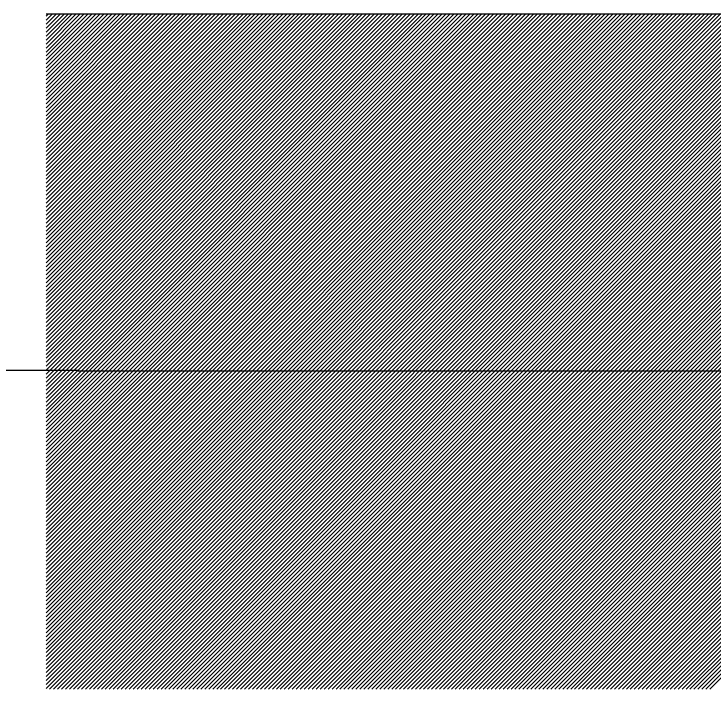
# Model space of a CAD drawing. Extents: x -28 to 822, y 61 to 665.
# Drawn here: x 345.007 to 348.114, y 158.99 to 161.99 of the extents above; entities that cross this region are included whole.
import ezdxf

# ---------------------------------------------------------------- set-up
doc = ezdxf.new("R2010")
doc.units = 0

# ---------------------------------------------------------------- blocks, each defined once
blk = doc.blocks.new('_X11')
for p, q in [((347.3356, 431.552), (350.3331, 434.5495)), ((347.3356, 431.5697), (350.3154, 434.5495)), ((347.3356, 431.5874), (350.2977, 434.5495)), ((347.3356, 431.605), (350.2801, 434.5495)), ((347.3356, 431.6227), (350.2624, 434.5495)), ((347.3356, 431.6404), (350.2447, 434.5495)), ((347.3356, 431.6581), (350.227, 434.5495)), ((347.3356, 431.6758), (350.2094, 434.5495)), ((347.3356, 431.6934), (350.1917, 434.5495)), ((347.3356, 431.7111), (350.174, 434.5495)), ((347.3356, 431.7288), (350.1563, 434.5495)), ((347.3356, 431.7465), (350.1386, 434.5495)), ((347.3356, 431.7641), (350.121, 434.5495)), ((347.3356, 431.7818), (350.1033, 434.5495)), ((347.3356, 431.7995), (350.0856, 434.5495)), ((347.3356, 431.8172), (350.0679, 434.5495)), ((347.3356, 431.8349), (350.0503, 434.5495)), ((347.3356, 431.8525), (350.0326, 434.5495)), ((347.3356, 431.8702), (350.0149, 434.5495)), ((347.3356, 431.8879), (349.9972, 434.5495)), ((347.3356, 431.9056), (349.9795, 434.5495)), ((347.3356, 431.9232), (349.9619, 434.5495)), ((347.3356, 431.9409), (349.9442, 434.5495)), ((347.3356, 431.9586), (349.9265, 434.5495)), ((347.3356, 431.9763), (349.9088, 434.5495)), ((347.3356, 431.994), (349.8912, 434.5495)), ((347.3356, 432.0116), (349.8735, 434.5495)), ((347.3356, 432.0293), (349.8558, 434.5495)), ((347.3356, 432.047), (349.8381, 434.5495)), ((347.3356, 432.0647), (349.8204, 434.5495)), ((347.3356, 432.0823), (349.8028, 434.5495)), ((347.3356, 432.1), (349.7851, 434.5495)), ((347.3356, 432.1177), (349.7674, 434.5495)), ((347.3356, 432.1354), (349.7497, 434.5495)), ((347.3356, 432.1531), (349.7321, 434.5495)), ((347.3356, 432.1707), (349.7144, 434.5495)), ((347.3356, 432.1884), (349.6967, 434.5495)), ((347.3356, 432.2061), (349.679, 434.5495)), ((347.3356, 432.2238), (349.6613, 434.5495)), ((347.3356, 432.2414), (349.6437, 434.5495)), ((347.3356, 432.2591), (349.626, 434.5495)), ((347.3356, 432.2768), (349.6083, 434.5495)), ((347.3356, 432.2945), (349.5906, 434.5495)), ((347.3356, 432.3122), (349.573, 434.5495)), ((347.3356, 432.3298), (349.5553, 434.5495)), ((347.3356, 432.3475), (349.5376, 434.5495)), ((347.3356, 432.3652), (349.5199, 434.5495)), ((347.3356, 432.3829), (349.5022, 434.5495)), ((347.3356, 432.4005), (349.4846, 434.5495)), ((347.3356, 432.4182), (349.4669, 434.5495)), ((347.3356, 432.4359), (349.4492, 434.5495)), ((347.3356, 432.4536), (349.4315, 434.5495)), ((347.3356, 432.4712), (349.4139, 434.5495)), ((347.3356, 432.4889), (349.3962, 434.5495)), ((347.3356, 432.5066), (349.3785, 434.5495)), ((347.3356, 432.5243), (349.3608, 434.5495)), ((347.3356, 432.542), (349.3431, 434.5495)), ((347.3356, 432.5596), (349.3255, 434.5495)), ((347.3356, 432.5773), (349.3078, 434.5495)), ((347.3356, 432.595), (349.2901, 434.5495)), ((347.3356, 432.6127), (349.2724, 434.5495)), ((347.3356, 432.6303), (349.2548, 434.5495)), ((347.3356, 432.648), (349.2371, 434.5495)), ((347.3356, 432.6657), (349.2194, 434.5495)), ((347.3356, 432.6834), (349.2017, 434.5495)), ((347.3356, 432.7011), (349.1841, 434.5495)), ((347.3356, 432.7187), (349.1664, 434.5495)), ((347.3356, 432.7364), (349.1487, 434.5495)), ((347.3356, 432.7541), (349.131, 434.5495)), ((347.3356, 432.7718), (349.1133, 434.5495)), ((347.3356, 432.7894), (349.0957, 434.5495)), ((347.3356, 432.8071), (349.078, 434.5495)), ((347.3356, 432.8248), (349.0603, 434.5495)), ((347.3356, 432.8425), (349.0426, 434.5495)), ((347.3356, 432.8602), (349.025, 434.5495)), ((347.3356, 432.8778), (349.0073, 434.5495)), ((347.3356, 432.8955), (348.9896, 434.5495)), ((347.3356, 432.9132), (348.9719, 434.5495)), ((347.3356, 432.9309), (348.9542, 434.5495)), ((347.3356, 432.9485), (348.9366, 434.5495)), ((347.3356, 432.9662), (348.9189, 434.5495)), ((347.3356, 432.9839), (348.9012, 434.5495)), ((347.3356, 433.0016), (348.8835, 434.5495)), ((347.3356, 433.0193), (348.8659, 434.5495)), ((347.3356, 433.0369), (348.8482, 434.5495)), ((347.3356, 433.0546), (348.8305, 434.5495)), ((347.3356, 433.0723), (348.8128, 434.5495)), ((347.3356, 433.09), (348.7951, 434.5495)), ((347.3356, 433.1076), (348.7775, 434.5495)), ((347.3356, 433.1253), (348.7598, 434.5495)), ((347.3356, 433.143), (348.7421, 434.5495)), ((347.3356, 433.1607), (348.7244, 434.5495)), ((347.3356, 433.1784), (348.7068, 434.5495)), ((347.3356, 433.196), (348.6891, 434.5495)), ((347.3356, 433.2137), (348.6714, 434.5495)), ((347.3356, 433.2314), (348.6537, 434.5495)), ((347.3356, 433.2491), (348.636, 434.5495)), ((347.3356, 433.2667), (348.6184, 434.5495)), ((347.3356, 433.2844), (348.6007, 434.5495)), ((347.3356, 433.3021), (348.583, 434.5495)), ((347.3356, 433.3198), (348.5653, 434.5495)), ((347.3356, 433.3375), (348.5477, 434.5495)), ((347.3356, 433.3551), (348.53, 434.5495)), ((347.3356, 433.3728), (348.5123, 434.5495)), ((347.3356, 433.3905), (348.4946, 434.5495)), ((347.3356, 433.4082), (348.4769, 434.5495)), ((347.3356, 433.4258), (348.4593, 434.5495)), ((347.3356, 433.4435), (348.4416, 434.5495)), ((347.3356, 433.4612), (348.4239, 434.5495)), ((347.3356, 433.4789), (348.4062, 434.5495)), ((347.3356, 433.4966), (348.3886, 434.5495)), ((347.3356, 433.5142), (348.3709, 434.5495)), ((347.3356, 433.5319), (348.3532, 434.5495)), ((347.3356, 433.5496), (348.3355, 434.5495)), ((347.3356, 433.5673), (348.3178, 434.5495)), ((347.3356, 433.5849), (348.3002, 434.5495)), ((347.3356, 433.6026), (348.2825, 434.5495)), ((347.3356, 433.6203), (348.2648, 434.5495)), ((347.3356, 433.638), (348.2471, 434.5495)), ((347.3356, 433.6557), (348.2295, 434.5495)), ((347.3356, 433.6733), (348.2118, 434.5495)), ((347.3356, 433.691), (348.1941, 434.5495)), ((347.3356, 433.7087), (348.1764, 434.5495)), ((347.3356, 433.7264), (348.1587, 434.5495)), ((347.3356, 433.744), (348.1411, 434.5495)), ((347.3356, 433.7617), (348.1234, 434.5495)), ((347.3356, 433.7794), (348.1057, 434.5495)), ((347.3356, 433.7971), (348.088, 434.5495)), ((347.3356, 433.8148), (348.0704, 434.5495)), ((347.3356, 433.8324), (348.0527, 434.5495)), ((347.3356, 433.8501), (348.035, 434.5495)), ((347.3356, 433.8678), (348.0173, 434.5495)), ((347.3356, 433.8855), (347.9996, 434.5495)), ((347.3356, 433.9031), (347.982, 434.5495)), ((347.3356, 433.9208), (347.9643, 434.5495)), ((347.3356, 433.9385), (347.9466, 434.5495)), ((347.3356, 433.9562), (347.9289, 434.5495)), ((347.3356, 433.9739), (347.9113, 434.5495)), ((347.3356, 433.9915), (347.8936, 434.5495)), ((347.3356, 434.0092), (347.8759, 434.5495)), ((347.3356, 434.0269), (347.8582, 434.5495)), ((347.3356, 434.0446), (347.8405, 434.5495)), ((347.3356, 434.0622), (347.8229, 434.5495)), ((347.3356, 434.0799), (347.8052, 434.5495)), ((347.3356, 434.0976), (347.7875, 434.5495)), ((347.3356, 434.1153), (347.7698, 434.5495)), ((347.3356, 434.133), (347.7522, 434.5495)), ((347.3356, 434.1506), (347.7345, 434.5495)), ((347.3356, 434.1683), (347.7168, 434.5495)), ((347.3356, 434.186), (347.6991, 434.5495)), ((347.3356, 434.2037), (347.6814, 434.5495)), ((347.3356, 434.2213), (347.6638, 434.5495)), ((347.3356, 434.239), (347.6461, 434.5495)), ((347.3356, 434.2567), (347.6284, 434.5495)), ((347.3356, 434.2744), (347.6107, 434.5495)), ((347.3356, 434.292), (347.5931, 434.5495)), ((347.3356, 434.3097), (347.5754, 434.5495)), ((347.3356, 434.3274), (347.5577, 434.5495)), ((347.3356, 434.3451), (347.54, 434.5495)), ((347.3356, 434.3628), (347.5223, 434.5495)), ((347.3356, 434.3804), (347.5047, 434.5495)), ((347.3356, 434.3981), (347.487, 434.5495)), ((347.3356, 434.4158), (347.4693, 434.5495)), ((347.3356, 434.4335), (347.4516, 434.5495)), ((347.3356, 434.4511), (347.434, 434.5495)), ((347.3356, 434.4688), (347.4163, 434.5495)), ((347.3356, 434.4865), (347.3986, 434.5495)), ((347.3356, 434.5042), (347.3809, 434.5495)), ((347.3356, 434.5219), (347.3633, 434.5495)), ((347.3356, 434.5395), (347.3456, 434.5495)), ((347.3508, 431.5495), (350.3508, 434.5495)), ((347.3685, 431.5495), (350.3685, 434.5495)), ((347.3861, 431.5495), (350.3861, 434.5495)), ((347.4038, 431.5495), (350.4038, 434.5495)), ((347.4215, 431.5495), (350.4215, 434.5495)), ((347.4392, 431.5495), (350.4392, 434.5495)), ((347.4568, 431.5495), (350.4568, 434.5495)), ((347.4745, 431.5495), (350.4745, 434.5495)), ((347.4922, 431.5495), (350.4922, 434.5495)), ((347.5099, 431.5495), (350.5099, 434.5495)), ((347.5276, 431.5495), (350.5276, 434.5495)), ((347.5452, 431.5495), (350.5452, 434.5495)), ((347.5629, 431.5495), (350.5629, 434.5495)), ((347.5806, 431.5495), (350.5806, 434.5495)), ((347.5983, 431.5495), (350.5983, 434.5495)), ((347.6159, 431.5495), (350.6159, 434.5495)), ((347.6336, 431.5495), (350.6336, 434.5495)), ((347.6513, 431.5495), (350.6513, 434.5495)), ((347.669, 431.5495), (350.669, 434.5495)), ((347.6867, 431.5495), (350.6867, 434.5495)), ((347.7043, 431.5495), (350.7043, 434.5495)), ((347.722, 431.5495), (350.722, 434.5495)), ((347.7397, 431.5495), (350.7397, 434.5495)), ((347.7574, 431.5495), (350.7574, 434.5495)), ((347.775, 431.5495), (350.775, 434.5495)), ((347.7927, 431.5495), (350.7927, 434.5495)), ((347.8104, 431.5495), (350.8104, 434.5495)), ((347.8281, 431.5495), (350.8281, 434.5495)), ((347.8458, 431.5495), (350.8458, 434.5495)), ((347.8634, 431.5495), (350.8634, 434.5495)), ((347.8811, 431.5495), (350.8811, 434.5495)), ((347.8988, 431.5495), (350.8988, 434.5495)), ((347.9165, 431.5495), (350.9165, 434.5495)), ((347.9341, 431.5495), (350.9341, 434.5495)), ((347.9518, 431.5495), (350.9518, 434.5495)), ((347.9695, 431.5495), (350.9695, 434.5495)), ((347.9872, 431.5495), (350.9872, 434.5495)), ((348.0049, 431.5495), (351.0049, 434.5495)), ((348.0225, 431.5495), (351.0225, 434.5495)), ((348.0402, 431.5495), (351.0402, 434.5495)), ((348.0579, 431.5495), (351.0579, 434.5495)), ((348.0756, 431.5495), (351.0756, 434.5495)), ((348.0932, 431.5495), (351.0932, 434.5495)), ((348.1109, 431.5495), (351.1109, 434.5495)), ((348.1286, 431.5495), (351.1286, 434.5495)), ((348.1463, 431.5495), (351.1463, 434.5495)), ((348.1639, 431.5495), (351.1639, 434.5495)), ((348.1816, 431.5495), (351.1816, 434.5495)), ((348.1993, 431.5495), (351.1993, 434.5495)), ((348.217, 431.5495), (351.217, 434.5495)), ((348.2347, 431.5495), (351.2347, 434.5495)), ((348.2523, 431.5495), (351.2523, 434.5495)), ((348.27, 431.5495), (351.27, 434.5495)), ((348.2877, 431.5495), (351.2877, 434.5495)), ((348.3054, 431.5495), (351.3054, 434.5495)), ((348.323, 431.5495), (351.323, 434.5495)), ((348.3407, 431.5495), (351.3407, 434.5495)), ((348.3584, 431.5495), (351.3584, 434.5495)), ((348.3761, 431.5495), (351.3761, 434.5495)), ((348.3938, 431.5495), (351.3938, 434.5495)), ((348.4114, 431.5495), (351.4114, 434.5495)), ((348.4291, 431.5495), (351.4291, 434.5495)), ((348.4468, 431.5495), (351.4468, 434.5495)), ((348.4645, 431.5495), (351.4645, 434.5495)), ((348.4821, 431.5495), (351.4821, 434.5495)), ((348.4998, 431.5495), (351.4998, 434.5495)), ((348.5175, 431.5495), (351.5175, 434.5495)), ((348.5352, 431.5495), (351.5352, 434.5495)), ((348.5529, 431.5495), (351.5529, 434.5495)), ((348.5705, 431.5495), (351.5705, 434.5495)), ((348.5882, 431.5495), (351.5882, 434.5495)), ((348.6059, 431.5495), (351.6059, 434.5495)), ((348.6236, 431.5495), (351.6236, 434.5495)), ((348.6412, 431.5495), (351.6412, 434.5495)), ((348.6589, 431.5495), (351.6589, 434.5495)), ((348.6766, 431.5495), (351.6766, 434.5495)), ((348.6943, 431.5495), (351.6943, 434.5495)), ((348.712, 431.5495), (351.712, 434.5495)), ((348.7296, 431.5495), (351.7296, 434.5495)), ((348.7473, 431.5495), (351.7473, 434.5495)), ((348.765, 431.5495), (351.765, 434.5495)), ((348.7827, 431.5495), (351.7827, 434.5495)), ((348.8003, 431.5495), (351.8003, 434.5495)), ((348.818, 431.5495), (351.818, 434.5495)), ((348.8357, 431.5495), (351.8357, 434.5495)), ((348.8534, 431.5495), (351.8534, 434.5495)), ((348.8711, 431.5495), (351.8711, 434.5495)), ((348.8887, 431.5495), (351.8887, 434.5495)), ((348.9064, 431.5495), (351.9064, 434.5495)), ((348.9241, 431.5495), (351.9241, 434.5495)), ((348.9418, 431.5495), (351.9418, 434.5495)), ((348.9594, 431.5495), (351.9594, 434.5495)), ((348.9771, 431.5495), (351.9771, 434.5495)), ((348.9948, 431.5495), (351.9948, 434.5495)), ((349.0125, 431.5495), (352.0125, 434.5495)), ((349.0302, 431.5495), (352.0302, 434.5495)), ((349.0478, 431.5495), (352.0478, 434.5495)), ((349.0655, 431.5495), (352.0655, 434.5495)), ((349.0832, 431.5495), (352.0832, 434.5495)), ((349.1009, 431.5495), (352.1009, 434.5495)), ((349.1185, 431.5495), (352.1185, 434.5495)), ((349.1362, 431.5495), (352.1362, 434.5495)), ((349.1539, 431.5495), (352.1539, 434.5495)), ((349.1716, 431.5495), (352.1716, 434.5495)), ((349.1893, 431.5495), (352.1893, 434.5495)), ((349.2069, 431.5495), (352.2069, 434.5495)), ((349.2246, 431.5495), (352.2246, 434.5495)), ((349.2423, 431.5495), (352.2423, 434.5495)), ((349.26, 431.5495), (352.26, 434.5495)), ((349.2776, 431.5495), (352.2776, 434.5495)), ((349.2953, 431.5495), (352.2953, 434.5495)), ((349.313, 431.5495), (352.313, 434.5495)), ((349.3307, 431.5495), (352.3307, 434.5495)), ((349.3484, 431.5495), (352.3484, 434.5495)), ((349.366, 431.5495), (352.366, 434.5495)), ((349.3837, 431.5495), (352.3837, 434.5495)), ((349.4014, 431.5495), (352.4014, 434.5495)), ((349.4191, 431.5495), (352.4191, 434.5495)), ((349.4367, 431.5495), (352.4367, 434.5495)), ((349.4544, 431.5495), (352.4544, 434.5495)), ((349.4721, 431.5495), (352.4721, 434.5495)), ((349.4898, 431.5495), (352.4898, 434.5495)), ((349.5075, 431.5495), (352.5075, 434.5495)), ((349.5251, 431.5495), (352.5251, 434.5495)), ((349.5428, 431.5495), (352.5428, 434.5495)), ((349.5605, 431.5495), (352.5605, 434.5495)), ((349.5782, 431.5495), (352.5782, 434.5495)), ((349.5958, 431.5495), (352.5958, 434.5495)), ((349.6135, 431.5495), (352.6135, 434.5495)), ((349.6312, 431.5495), (352.6312, 434.5495)), ((349.6489, 431.5495), (352.6489, 434.5495)), ((349.6666, 431.5495), (352.6666, 434.5495)), ((349.6842, 431.5495), (352.6842, 434.5495)), ((349.7019, 431.5495), (352.7019, 434.5495)), ((349.7196, 431.5495), (352.7196, 434.5495)), ((349.7373, 431.5495), (352.7373, 434.5495)), ((349.7549, 431.5495), (352.7549, 434.5495)), ((349.7726, 431.5495), (352.7726, 434.5495)), ((349.7903, 431.5495), (352.7903, 434.5495)), ((349.808, 431.5495), (352.808, 434.5495)), ((349.8257, 431.5495), (352.8257, 434.5495)), ((349.8433, 431.5495), (352.8433, 434.5495)), ((349.861, 431.5495), (352.861, 434.5495)), ((349.8787, 431.5495), (352.8787, 434.5495)), ((349.8964, 431.5495), (352.8964, 434.5495)), ((349.914, 431.5495), (352.914, 434.5495)), ((349.9317, 431.5495), (352.9317, 434.5495)), ((349.9494, 431.5495), (352.9494, 434.5495)), ((349.9671, 431.5495), (352.9671, 434.5495)), ((349.9847, 431.5495), (352.9847, 434.5495)), ((350.0024, 431.5495), (353.0024, 434.5495)), ((350.0201, 431.5495), (353.0201, 434.5495)), ((350.0378, 431.5495), (353.0378, 434.5495)), ((350.0555, 431.5495), (353.0555, 434.5495)), ((350.0731, 431.5495), (353.0731, 434.5495)), ((350.0908, 431.5495), (353.0908, 434.5495)), ((350.1085, 431.5495), (353.1085, 434.5495)), ((350.1262, 431.5495), (353.1262, 434.5495)), ((350.1438, 431.5495), (353.1438, 434.5495)), ((350.1615, 431.5495), (353.1615, 434.5495)), ((350.1792, 431.5495), (353.1792, 434.5495)), ((350.1969, 431.5495), (353.1969, 434.5495)), ((350.2146, 431.5495), (353.2146, 434.5495)), ((350.2322, 431.5495), (353.2322, 434.5495)), ((350.2499, 431.5495), (353.2499, 434.5495)), ((350.2676, 431.5495), (353.2676, 434.5495)), ((350.2853, 431.5495), (353.2853, 434.5495))]:
    blk.add_line(p, q)

msp = doc.modelspace()

# ---------------------------------------------------------------- linework, layer by layer
for p, q in [((345.1506, 161.9896), (353.1506, 161.9896)), ((345.292, 160.4058), (342.4418, 160.4058)), ((353.292, 160.4023), (345.292, 160.4023))]:
    msp.add_line(p, q)

# ---------------------------------------------------------------- block references
msp.add_blockref('_X11', (-2.185, -272.5599))

doc.saveas('drawing.dxf')
